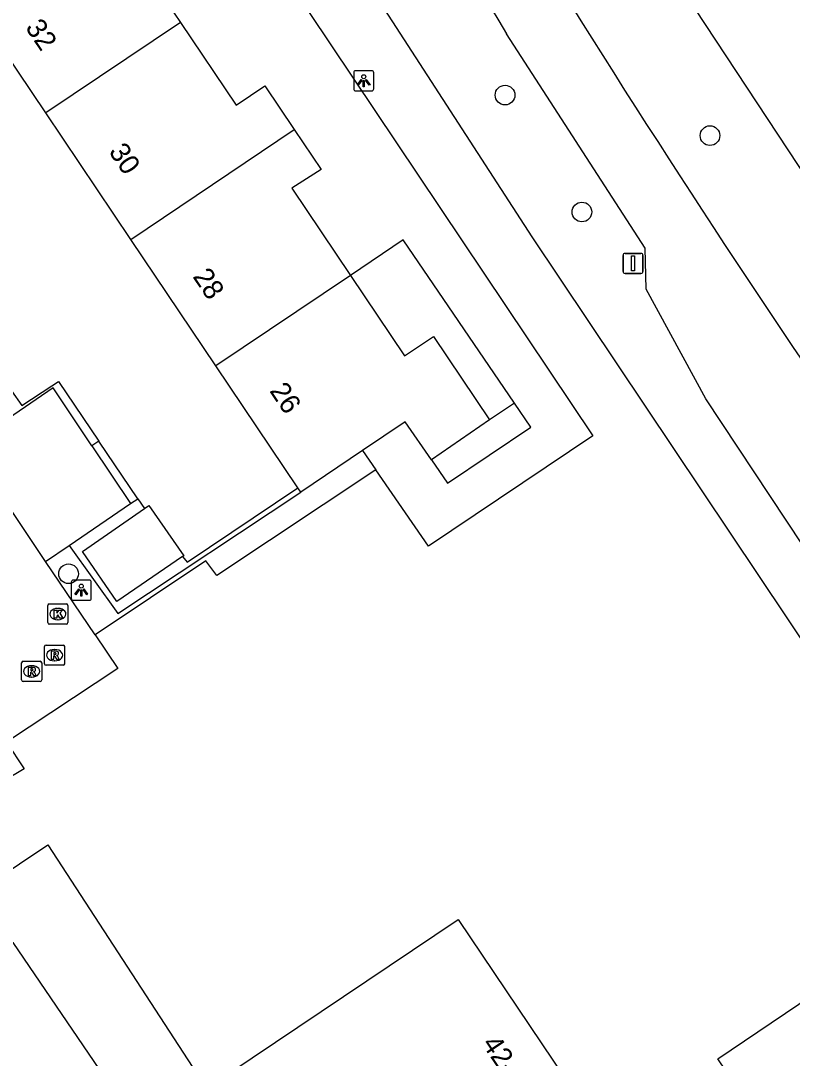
# Model space of a CAD drawing. Extents: x 158797 to 159887, y 384318 to 385255.
# Drawn here: x 159255.7 to 159294, y 384585.2 to 384636.8 of the extents above; entities that cross this region are included whole.
import ezdxf

# ---------------------------------------------------------------- set-up
doc = ezdxf.new("R2010")
doc.units = 0
for name, color, linetype in [('IMGEO_Boom', 7, 'Continuous'), ('IMGEO_Fietspad_gesloten', 7, 'Continuous'), ('IMGEO_Groenvoorziening', 7, 'Continuous'), ('IMGEO_Haag', 7, 'Continuous'), ('IMGEO_Kolk', 7, 'Continuous'), ('IMGEO_Lichtpunt', 7, 'Continuous'), ('IMGEO_Pand', 7, 'Continuous'), ('IMGEO_Pand_nummerreeks', 7, 'Continuous'), ('IMGEO_Parkeervlak_open', 7, 'Continuous'), ('IMGEO_Rijbaan_lokaal_gesloten', 7, 'Continuous'), ('IMGEO_Rijbaan_lokaal_open', 7, 'Continuous'), ('IMGEO_Rioolput', 7, 'Continuous'), ('IMGEO_Verkeersbordpaal', 7, 'Continuous'), ('IMGEO_Voetpad_gesloten', 7, 'Continuous'), ('IMGEO_Voetpad_open', 7, 'Continuous')]:
    doc.layers.add(name, color=color, linetype=linetype)

msp = doc.modelspace()

# ---------------------------------------------------------------- linework, layer by layer
at = {"layer": 'IMGEO_Boom'}
for centre in [(159279.728, 384633.083), (159289.904, 384631.069), (159283.542, 384627.277), (159258.055, 384609.309)]:
    msp.add_circle(centre, 0.489, dxfattribs=at)
at = {"layer": 'IMGEO_Fietspad_gesloten'}
msp.add_lwpolyline([(159306.439, 384611.2), (159300.489, 384620.2), (159289.161, 384637.36)], dxfattribs=at)
at = {"layer": 'IMGEO_Groenvoorziening'}
for points in [[(159313.353, 384583.489), (159298.659, 384572.814), (159297.316, 384574.804), (159294.482, 384579.005), (159293.251, 384580.83), (159290.294, 384585.213), (159302.978, 384593.779), (159295.14, 384605.026), (159281.072, 384626.042), (159271.444, 384640.927), (159264.67, 384652.66), (159259.952, 384661.651), (159253.112, 384675.993), (159251.833, 384678.94)], [(159255.223, 384618.394), (159255.736, 384617.668), (159257.223, 384618.645), (159257.551, 384618.86), (159259.555, 384615.897)], [(159280.198, 384617.788), (159278.961, 384616.948)], [(159273.311, 384614.477), (159265.419, 384609.219), (159264.866, 384609.954), (159259.381, 384606.275)], [(159263.721, 384610.169), (159263.941, 384609.882), (159269.44, 384613.576)], [(159258.093, 384610.72), (159260.5, 384607.336), (159269.588, 384613.355)], [(159261.489, 384613.036), (159261.819, 384612.549)]]:
    msp.add_lwpolyline(points, dxfattribs=at)
at = {"layer": 'IMGEO_Haag'}
msp.add_lwpolyline([(159254.969, 384600.946), (159255.845, 384599.623), (159254.824, 384599.006)], dxfattribs=at)
at = {"layer": 'IMGEO_Kolk'}
for p, q in [((159257.099, 384607.809), (159257.951, 384607.809)), ((159257.024, 384606.883), (159257.024, 384607.735)), ((159257.512, 384607.589), (159257.537, 384607.589)), ((159258.025, 384607.735), (159258.025, 384606.883)), ((159257.951, 384606.809), (159257.099, 384606.809)), ((159257.535, 384607.029), (159257.51, 384607.029))]:
    msp.add_line(p, q, dxfattribs=at)
for points in [[(159257.099, 384607.809), (159257.951, 384607.809)], [(159257.024, 384606.883), (159257.024, 384607.735)], [(159257.345, 384607.509), (159257.468, 384607.509), (159257.468, 384607.358), (159257.598, 384607.509), (159257.762, 384607.509), (159257.616, 384607.358), (159257.769, 384607.109), (159257.617, 384607.109), (159257.532, 384607.273), (159257.468, 384607.206), (159257.468, 384607.109), (159257.345, 384607.109), (159257.345, 384607.509)], [(159258.025, 384607.735), (159258.025, 384606.883)], [(159257.951, 384606.809), (159257.099, 384606.809)]]:
    msp.add_lwpolyline(points, dxfattribs=at)
for centre, start, end in [((159257.101, 384607.733), 91.552, 178.448), ((159257.101, 384607.733), 91.552, 178.448), ((159257.949, 384607.733), 1.552, 88.448), ((159257.949, 384607.733), 1.552, 88.448), ((159257.101, 384606.885), 181.552, 268.448), ((159257.101, 384606.885), 181.552, 268.448), ((159257.949, 384606.885), 271.552, 358.448), ((159257.949, 384606.885), 271.552, 358.448)]:
    msp.add_arc(centre, 0.0765, start, end, dxfattribs=at)
for centre, major_axis, ratio, start_param, end_param in [((159257.511, 384607.309), (-0.387, 0.002), 0.722429, 4.712389, 7.853982), ((159257.536, 384607.309), (-0.39, 0.002), 0.717154, 1.570796, 4.712389)]:
    msp.add_ellipse(centre, major_axis=major_axis, ratio=ratio, start_param=start_param, end_param=end_param, dxfattribs=at)
at = {"layer": 'IMGEO_Lichtpunt'}
for p, q in [((159272.215, 384634.196), (159272.215, 384633.389)), ((159272.215, 384634.196), (159272.215, 384633.389)), ((159273.117, 384634.291), (159272.309, 384634.291)), ((159273.117, 384634.291), (159272.309, 384634.291)), ((159273.211, 384633.389), (159273.211, 384634.196)), ((159273.211, 384633.389), (159273.211, 384634.196)), ((159272.309, 384633.295), (159273.117, 384633.295)), ((159272.309, 384633.295), (159273.117, 384633.295)), ((159258.188, 384608.897), (159258.188, 384608.09)), ((159258.188, 384608.897), (159258.188, 384608.09)), ((159259.09, 384608.992), (159258.282, 384608.992)), ((159259.09, 384608.992), (159258.282, 384608.992)), ((159259.184, 384608.09), (159259.184, 384608.897)), ((159259.184, 384608.09), (159259.184, 384608.897)), ((159258.282, 384607.996), (159259.09, 384607.996)), ((159258.282, 384607.996), (159259.09, 384607.996))]:
    msp.add_line(p, q, dxfattribs=at)
for points in [[(159272.589, 384633.86), (159272.628, 384633.832), (159272.44, 384633.57), (159272.402, 384633.597), (159272.589, 384633.86)], [(159272.691, 384633.812), (159272.738, 384633.812), (159272.738, 384633.49), (159272.691, 384633.49), (159272.691, 384633.812)], [(159272.801, 384633.832), (159272.839, 384633.859), (159273.026, 384633.597), (159272.987, 384633.569), (159272.801, 384633.832)], [(159258.562, 384608.561), (159258.601, 384608.533), (159258.413, 384608.271), (159258.375, 384608.298), (159258.562, 384608.561)], [(159258.664, 384608.513), (159258.711, 384608.513), (159258.711, 384608.191), (159258.664, 384608.191), (159258.664, 384608.513)], [(159258.774, 384608.533), (159258.812, 384608.56), (159258.999, 384608.298), (159258.96, 384608.27), (159258.774, 384608.533)]]:
    msp.add_lwpolyline(points, dxfattribs=at)
for centre in [(159272.714, 384633.994), (159258.687, 384608.695)]:
    msp.add_circle(centre, 0.0994, dxfattribs=at)
for centre, start, end in [((159272.309, 384634.196), 90, 180), ((159272.309, 384634.196), 90, 180), ((159273.117, 384634.196), 0, 90), ((159273.117, 384634.196), 0, 90), ((159272.309, 384633.389), 180, 270), ((159272.309, 384633.389), 180, 270), ((159273.117, 384633.389), 270, 0), ((159273.117, 384633.389), 270, 360), ((159258.282, 384608.897), 90, 180), ((159258.282, 384608.897), 90, 180), ((159259.09, 384608.897), 0, 90), ((159259.09, 384608.897), 0, 90), ((159258.282, 384608.09), 180, 270), ((159258.282, 384608.09), 180, 270), ((159259.09, 384608.09), 270, 0), ((159259.09, 384608.09), 270, 360)]:
    msp.add_arc(centre, 0.0946, start, end, dxfattribs=at)
at = {"layer": 'IMGEO_Pand'}
for points in [[(159260.821, 384643.93), (159262.22, 384641.834), (159260.784, 384640.883), (159263.613, 384636.69)], [(159256.926, 384632.195), (159252.705, 384638.476)], [(159263.613, 384636.69), (159256.926, 384632.195)], [(159263.613, 384636.69), (159266.38, 384632.59), (159267.798, 384633.543), (159269.26, 384631.368)], [(159261.146, 384625.915), (159256.926, 384632.195)], [(159261.146, 384625.915), (159269.26, 384631.368)], [(159269.26, 384631.368), (159270.594, 384629.384), (159269.148, 384628.467), (159272.057, 384624.131)], [(159265.367, 384619.635), (159261.146, 384625.915)], [(159272.057, 384624.131), (159265.367, 384619.635)], [(159272.057, 384624.131), (159274.744, 384620.128), (159276.171, 384621.097), (159278.961, 384616.948)], [(159269.44, 384613.576), (159265.367, 384619.635)], [(159276.077, 384614.965), (159274.774, 384616.86), (159272.655, 384615.428)], [(159278.961, 384616.948), (159276.077, 384614.965)], [(159272.655, 384615.428), (159269.588, 384613.355)], [(159269.588, 384613.355), (159269.44, 384613.576)], [(159263.721, 384610.169), (159260.461, 384607.927), (159258.746, 384610.423), (159261.819, 384612.549)], [(159261.819, 384612.549), (159262.047, 384612.707), (159263.773, 384610.205), (159263.721, 384610.169)], [(159264.913, 384583.752), (159277.399, 384592.138), (159286.257, 384578.984), (159286.133, 384578.901)]]:
    msp.add_lwpolyline(points, dxfattribs=at)
at = {"layer": 'IMGEO_Parkeervlak_open'}
for points in [[(159259.212, 384615.668), (159257.291, 384618.543), (159254.214, 384616.444)], [(159258.093, 384610.72), (159261.132, 384612.792)], [(159256.915, 384609.917), (159258.093, 384610.72)]]:
    msp.add_lwpolyline(points, dxfattribs=at)
at = {"layer": 'IMGEO_Rijbaan_lokaal_gesloten'}
msp.add_lwpolyline([(159313.353, 384583.489), (159311.72, 384586.302), (159309.591, 384589.981), (159304.369, 384599.113), (159303.127, 384600.137), (159300.255, 384602.323), (159299.303, 384603.499), (159289.702, 384618.005), (159286.733, 384623.441), (159286.687, 384625.476), (159279.801, 384636.13)], dxfattribs=at)
for centre, radius, start, end in [((159681.434, 384879.243), 469.481, 205.41684, 211.18697), ((159792.216, 384955.952), 600.562, 212.008607, 215.107296)]:
    msp.add_arc(centre, radius, start, end, dxfattribs=at)
at = {"layer": 'IMGEO_Rijbaan_lokaal_open'}
for points in [[(159256.915, 384609.917), (159253.077, 384615.668)], [(159259.381, 384606.275), (159256.915, 384609.917)], [(159259.381, 384606.275), (159260.51, 384604.607), (159254.969, 384600.946)]]:
    msp.add_lwpolyline(points, dxfattribs=at)
at = {"layer": 'IMGEO_Rioolput'}
for p, q in [((159256.937, 384605.767), (159257.789, 384605.767)), ((159256.862, 384604.841), (159256.862, 384605.693)), ((159257.35, 384605.547), (159257.375, 384605.547)), ((159257.863, 384605.693), (159257.863, 384604.841)), ((159255.722, 384604.036), (159255.722, 384604.888)), ((159255.797, 384604.962), (159256.649, 384604.962)), ((159256.21, 384604.742), (159256.235, 384604.742)), ((159256.723, 384604.888), (159256.723, 384604.036)), ((159257.789, 384604.767), (159256.937, 384604.767)), ((159257.373, 384604.987), (159257.348, 384604.987)), ((159256.649, 384603.962), (159255.797, 384603.962)), ((159256.233, 384604.182), (159256.208, 384604.182))]:
    msp.add_line(p, q, dxfattribs=at)
for points in [[(159256.937, 384605.767), (159257.789, 384605.767)], [(159256.862, 384604.841), (159256.862, 384605.693)], [(159257.451, 384605.465), (159257.199, 384605.467), (159257.199, 384605.067)], [(159257.199, 384605.067), (159257.323, 384605.067), (159257.323, 384605.229), (159257.334, 384605.229)], [(159257.377, 384605.386), (159257.323, 384605.386), (159257.323, 384605.305)], [(159257.323, 384605.305), (159257.375, 384605.305)], [(159257.863, 384605.693), (159257.863, 384604.841)], [(159255.722, 384604.036), (159255.722, 384604.888)], [(159255.797, 384604.962), (159256.649, 384604.962)], [(159256.723, 384604.888), (159256.723, 384604.036)], [(159257.789, 384604.767), (159256.937, 384604.767)], [(159257.381, 384605.2), (159257.452, 384605.067), (159257.592, 384605.067), (159257.527, 384605.193)], [(159256.311, 384604.66), (159256.059, 384604.662), (159256.059, 384604.262)], [(159256.059, 384604.262), (159256.183, 384604.262), (159256.183, 384604.424), (159256.194, 384604.424)], [(159256.237, 384604.581), (159256.183, 384604.581), (159256.183, 384604.5)], [(159256.183, 384604.5), (159256.235, 384604.5)], [(159256.241, 384604.395), (159256.312, 384604.262), (159256.452, 384604.262), (159256.387, 384604.388)], [(159256.649, 384603.962), (159255.797, 384603.962)]]:
    msp.add_lwpolyline(points, dxfattribs=at)
for centre, radius, start, end in [((159256.939, 384605.691), 0.0765, 91.552, 178.448), ((159256.939, 384605.691), 0.0765, 91.552, 178.448), ((159257.787, 384605.691), 0.0765, 1.552, 88.448), ((159257.787, 384605.691), 0.0765, 1.552, 88.448), ((159257.333, 384605.176), 0.0533, 26.0293, 88.6989), ((159257.359, 384605.494), 0.19, 274.7715, 282.9687), ((159257.383, 384605.29), 0.0964, 77.0061, 93.1865), ((159257.397, 384605.347), 0.0378, 276.6634, 79.6772), ((159257.45, 384605.355), 0.109, 350.3612, 89.416), ((159257.448, 384605.355), 0.112, 277.5842, 350.9817), ((159257.432, 384605.14), 0.108, 29.5134, 73.7905), ((159255.799, 384604.886), 0.0765, 91.552, 178.448), ((159255.799, 384604.886), 0.0765, 91.552, 178.448), ((159256.647, 384604.886), 0.0765, 1.552, 88.448), ((159256.647, 384604.886), 0.0765, 1.552, 88.448), ((159256.939, 384604.843), 0.0765, 181.552, 268.448), ((159256.939, 384604.843), 0.0765, 181.552, 268.448), ((159257.787, 384604.843), 0.0765, 271.552, 358.448), ((159257.787, 384604.843), 0.0765, 271.552, 358.448), ((159256.193, 384604.371), 0.0533, 26.0293, 88.6989), ((159256.219, 384604.689), 0.19, 274.7715, 282.9687), ((159256.243, 384604.485), 0.0964, 77.0061, 93.1865), ((159256.257, 384604.542), 0.0378, 276.6634, 79.6772), ((159256.31, 384604.55), 0.109, 350.3612, 89.416), ((159256.308, 384604.55), 0.112, 277.5842, 350.9817), ((159256.292, 384604.335), 0.108, 29.5134, 73.7905), ((159255.799, 384604.038), 0.0765, 181.552, 268.448), ((159255.799, 384604.038), 0.0765, 181.552, 268.448), ((159256.647, 384604.038), 0.0765, 271.552, 358.448), ((159256.647, 384604.038), 0.0765, 271.552, 358.448)]:
    msp.add_arc(centre, radius, start, end, dxfattribs=at)
for centre, major_axis, ratio, start_param, end_param in [((159257.349, 384605.267), (-0.387, 0.002), 0.722429, 4.712389, 7.853982), ((159257.374, 384605.267), (-0.39, 0.002), 0.717154, 1.570796, 4.712389), ((159256.209, 384604.462), (-0.387, 0.002), 0.722429, 4.712389, 7.853982), ((159256.234, 384604.462), (-0.39, 0.002), 0.717154, 1.570796, 4.712389)]:
    msp.add_ellipse(centre, major_axis=major_axis, ratio=ratio, start_param=start_param, end_param=end_param, dxfattribs=at)
at = {"layer": 'IMGEO_Verkeersbordpaal'}
for p, q in [((159285.587, 384624.323), (159285.587, 384625.123)), ((159285.587, 384625.123), (159285.587, 384624.323)), ((159285.687, 384625.223), (159286.477, 384625.223)), ((159286.477, 384625.223), (159285.687, 384625.223)), ((159286.577, 384625.123), (159286.577, 384624.323)), ((159286.577, 384624.323), (159286.577, 384625.123)), ((159286.477, 384624.223), (159285.687, 384624.223)), ((159285.687, 384624.223), (159286.477, 384624.223))]:
    msp.add_line(p, q, dxfattribs=at)
msp.add_lwpolyline([(159286.007, 384625.098), (159286.157, 384625.098), (159286.157, 384624.348), (159286.007, 384624.348), (159286.007, 384625.098)], dxfattribs=at)
for centre, start, end in [((159285.687, 384625.123), 90, 180), ((159285.687, 384625.123), 90, 180), ((159286.477, 384625.123), 0, 90), ((159286.477, 384625.123), 360, 90), ((159285.687, 384624.323), 180, 270), ((159285.687, 384624.323), 180, 270), ((159286.477, 384624.323), 270, 0), ((159286.477, 384624.323), 270, 0)]:
    msp.add_arc(centre, 0.1, start, end, dxfattribs=at)
at = {"layer": 'IMGEO_Voetpad_gesloten'}
for points in [[(159203.401, 384582.912), (159198.891, 384579.876), (159201.209, 384576.434), (159202.909, 384577.523), (159204.542, 384575.066), (159207.013, 384576.713), (159208.686, 384574.19), (159223.666, 384584.415), (159228.726, 384576.872), (159242.691, 384586.237), (159241.692, 384587.769), (159247.59, 384591.694), (159248.575, 384590.183), (159257.026, 384595.85), (159264.913, 384583.752)], [(159260.665, 384583.121), (159255.299, 384590.989), (159237.929, 384579.369), (159243.268, 384571.401), (159260.665, 384583.121)]]:
    msp.add_lwpolyline(points, dxfattribs=at)
at = {"layer": 'IMGEO_Voetpad_open'}
for points in [[(159251.833, 384678.94), (159245.073, 384674.375), (159284.084, 384616.156), (159275.927, 384610.681), (159273.311, 384614.477)], [(159280.198, 384617.788), (159274.674, 384625.893), (159272.057, 384624.131)], [(159276.077, 384614.965), (159276.865, 384613.804), (159281.01, 384616.597), (159280.198, 384617.788)], [(159259.555, 384615.897), (159259.212, 384615.668)], [(159259.212, 384615.668), (159261.132, 384612.792)], [(159261.489, 384613.036), (159259.555, 384615.897)], [(159272.655, 384615.428), (159273.311, 384614.477)], [(159261.132, 384612.792), (159261.489, 384613.036)]]:
    msp.add_lwpolyline(points, dxfattribs=at)

# ---------------------------------------------------------------- texts
at = {"layer": 'IMGEO_Pand_nummerreeks'}
for s, rotation, p in [('32', 303.9017, (159255.882, 384636.437)), ('30', 303.9017, (159260.023, 384630.276)), ('28', 303.9017, (159264.194, 384624.07)), ('26', 303.9017, (159268.008, 384618.395)), ('42-88', 303.7585, (159278.55, 384585.968))]:
    msp.add_text(s, height=1, rotation=rotation, dxfattribs=at).set_placement(p)

doc.saveas('drawing.dxf')
